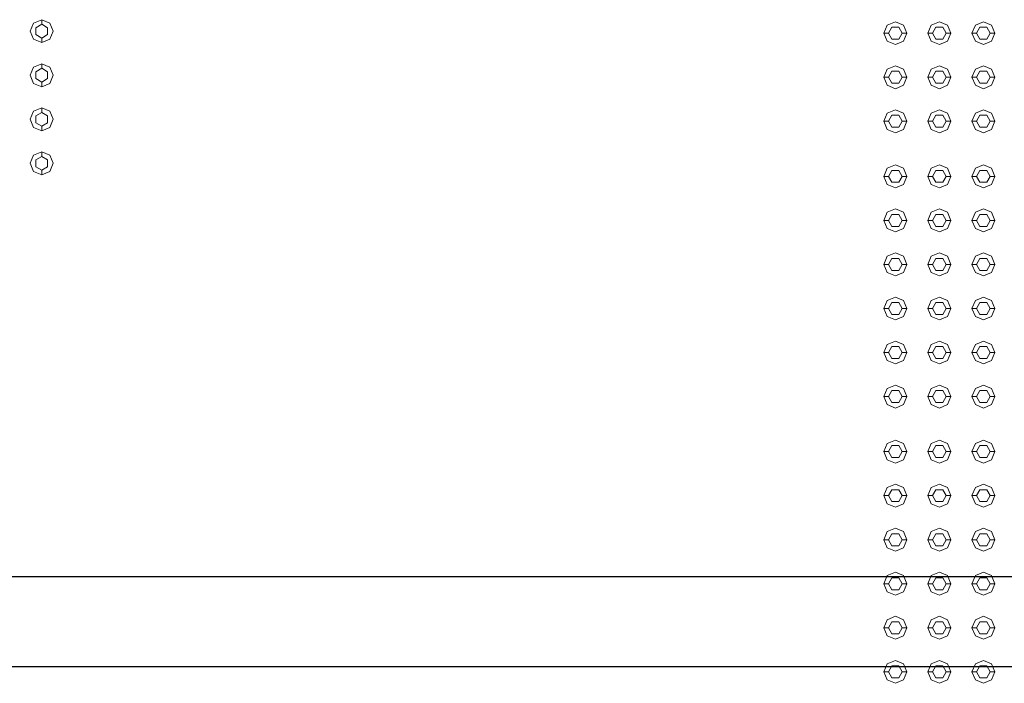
# Model space of a CAD drawing. Header units: millimetres. Extents: x 321 to 585, y -277 to 9.
# Tile 723 of 1056: x 355.65 to 357.79, y -34.88 to -33.43. Entities that reach past the tile are written whole.
import ezdxf

# ---------------------------------------------------------------- set-up
doc = ezdxf.new("R2010")
doc.units = ezdxf.units.MM
doc.header["$MEASUREMENT"] = 0
doc.layers.add('IFC-Elemento construtivo genérico-Contorno', color=253, linetype='Continuous', lineweight=5)
doc.layers.add('TQ-Condutos', color=3, linetype='Continuous', lineweight=25)

msp = doc.modelspace()

# ---------------------------------------------------------------- linework, layer by layer
at = {"layer": 'IFC-Elemento construtivo genérico-Contorno', "lineweight": 5}
for p, q in [((355.6701, -33.4568), (355.6775, -33.4391)), ((355.6701, -33.4568), (355.6775, -33.4391)), ((355.6775, -33.4391), (355.6951, -33.4318)), ((355.6775, -33.4391), (355.6951, -33.4318)), ((355.6821, -33.4493), (355.6951, -33.4418)), ((355.6821, -33.4493), (355.6951, -33.4418)), ((355.6951, -33.4418), (355.6951, -33.4318)), ((355.6951, -33.4318), (355.7128, -33.4391)), ((355.6951, -33.4418), (355.6951, -33.4318)), ((355.6951, -33.4318), (355.7128, -33.4391)), ((355.6951, -33.4418), (355.7081, -33.4493)), ((355.6951, -33.4418), (355.7081, -33.4493)), ((355.7128, -33.4391), (355.7201, -33.4568)), ((355.7128, -33.4391), (355.7201, -33.4568)), ((357.5385, -33.4435), (357.5561, -33.4362)), ((357.5561, -33.4362), (357.5738, -33.4435)), ((357.6345, -33.4435), (357.6521, -33.4362)), ((357.6521, -33.4362), (357.6698, -33.4435)), ((357.7305, -33.4435), (357.7481, -33.4362)), ((357.7481, -33.4362), (357.7658, -33.4435)), ((355.6701, -33.4568), (355.6775, -33.4745)), ((355.6701, -33.4568), (355.6775, -33.4745)), ((355.6821, -33.4643), (355.6821, -33.4493)), ((355.6821, -33.4643), (355.6821, -33.4493)), ((355.7081, -33.4643), (355.7081, -33.4493)), ((355.7081, -33.4643), (355.7081, -33.4493)), ((355.7128, -33.4745), (355.7201, -33.4568)), ((355.7128, -33.4745), (355.7201, -33.4568)), ((357.5311, -33.4612), (357.5385, -33.4435)), ((357.5311, -33.4612), (357.5411, -33.4612)), ((357.5311, -33.4612), (357.5385, -33.4788)), ((357.5411, -33.4612), (357.5486, -33.4482)), ((357.5411, -33.4612), (357.5486, -33.4742)), ((357.5486, -33.4482), (357.5636, -33.4482)), ((357.5636, -33.4482), (357.5711, -33.4612)), ((357.5636, -33.4742), (357.5711, -33.4612)), ((357.5711, -33.4612), (357.5811, -33.4612)), ((357.5738, -33.4435), (357.5811, -33.4612)), ((357.5738, -33.4788), (357.5811, -33.4612)), ((357.6271, -33.4612), (357.6345, -33.4435)), ((357.6271, -33.4612), (357.6371, -33.4612)), ((357.6271, -33.4612), (357.6345, -33.4788)), ((357.6371, -33.4612), (357.6446, -33.4482)), ((357.6371, -33.4612), (357.6446, -33.4742)), ((357.6446, -33.4482), (357.6596, -33.4482)), ((357.6596, -33.4482), (357.6671, -33.4612)), ((357.6596, -33.4742), (357.6671, -33.4612)), ((357.6671, -33.4612), (357.6771, -33.4612)), ((357.6698, -33.4435), (357.6771, -33.4612)), ((357.6698, -33.4788), (357.6771, -33.4612)), ((357.7231, -33.4612), (357.7305, -33.4435)), ((357.7231, -33.4612), (357.7331, -33.4612)), ((357.7231, -33.4612), (357.7305, -33.4788)), ((357.7331, -33.4612), (357.7406, -33.4482)), ((357.7331, -33.4612), (357.7406, -33.4742)), ((357.7406, -33.4482), (357.7556, -33.4482)), ((357.7556, -33.4482), (357.7631, -33.4612)), ((357.7556, -33.4742), (357.7631, -33.4612)), ((357.7631, -33.4612), (357.7731, -33.4612)), ((357.7658, -33.4435), (357.7731, -33.4612)), ((357.7658, -33.4788), (357.7731, -33.4612)), ((355.6775, -33.4745), (355.6951, -33.4818)), ((355.6775, -33.4745), (355.6951, -33.4818)), ((355.6821, -33.4643), (355.6951, -33.4718)), ((355.6821, -33.4643), (355.6951, -33.4718)), ((355.6951, -33.4718), (355.7081, -33.4643)), ((355.6951, -33.4718), (355.7081, -33.4643)), ((355.6951, -33.4818), (355.6951, -33.4718)), ((355.6951, -33.4818), (355.6951, -33.4718)), ((355.6951, -33.4818), (355.7128, -33.4745)), ((355.6951, -33.4818), (355.7128, -33.4745)), ((357.5385, -33.4788), (357.5561, -33.4862)), ((357.5486, -33.4742), (357.5636, -33.4742)), ((357.5561, -33.4862), (357.5738, -33.4788)), ((357.6345, -33.4788), (357.6521, -33.4862)), ((357.6446, -33.4742), (357.6596, -33.4742)), ((357.6521, -33.4862), (357.6698, -33.4788)), ((357.7305, -33.4788), (357.7481, -33.4862)), ((357.7406, -33.4742), (357.7556, -33.4742)), ((357.7481, -33.4862), (357.7658, -33.4788)), ((355.6775, -33.5351), (355.6951, -33.5278)), ((355.6775, -33.5351), (355.6951, -33.5278)), ((355.6951, -33.5378), (355.6951, -33.5278)), ((355.6951, -33.5278), (355.7128, -33.5351)), ((355.6951, -33.5378), (355.6951, -33.5278)), ((355.6951, -33.5278), (355.7128, -33.5351)), ((355.6701, -33.5528), (355.6775, -33.5351)), ((355.6701, -33.5528), (355.6775, -33.5351)), ((355.6821, -33.5453), (355.6951, -33.5378)), ((355.6821, -33.5453), (355.6951, -33.5378)), ((355.6821, -33.5603), (355.6821, -33.5453)), ((355.6821, -33.5603), (355.6821, -33.5453)), ((355.6951, -33.5378), (355.7081, -33.5453)), ((355.6951, -33.5378), (355.7081, -33.5453)), ((355.7081, -33.5603), (355.7081, -33.5453)), ((355.7081, -33.5603), (355.7081, -33.5453)), ((355.7128, -33.5351), (355.7201, -33.5528)), ((355.7128, -33.5351), (355.7201, -33.5528)), ((357.5311, -33.5572), (357.5385, -33.5395)), ((357.5385, -33.5395), (357.5561, -33.5322)), ((357.5411, -33.5572), (357.5486, -33.5442)), ((357.5486, -33.5442), (357.5636, -33.5442)), ((357.5561, -33.5322), (357.5738, -33.5395)), ((357.5636, -33.5442), (357.5711, -33.5572)), ((357.5738, -33.5395), (357.5811, -33.5572)), ((357.6271, -33.5572), (357.6345, -33.5395)), ((357.6345, -33.5395), (357.6521, -33.5322)), ((357.6371, -33.5572), (357.6446, -33.5442)), ((357.6446, -33.5442), (357.6596, -33.5442)), ((357.6521, -33.5322), (357.6698, -33.5395)), ((357.6596, -33.5442), (357.6671, -33.5572)), ((357.6698, -33.5395), (357.6771, -33.5572)), ((357.7231, -33.5572), (357.7305, -33.5395)), ((357.7305, -33.5395), (357.7481, -33.5322)), ((357.7331, -33.5572), (357.7406, -33.5442)), ((357.7406, -33.5442), (357.7556, -33.5442)), ((357.7481, -33.5322), (357.7658, -33.5395)), ((357.7556, -33.5442), (357.7631, -33.5572)), ((357.7658, -33.5395), (357.7731, -33.5572)), ((355.6701, -33.5528), (355.6775, -33.5705)), ((355.6701, -33.5528), (355.6775, -33.5705)), ((355.6775, -33.5705), (355.6951, -33.5778)), ((355.6775, -33.5705), (355.6951, -33.5778)), ((355.6821, -33.5603), (355.6951, -33.5678)), ((355.6821, -33.5603), (355.6951, -33.5678)), ((355.6951, -33.5678), (355.7081, -33.5603)), ((355.6951, -33.5678), (355.7081, -33.5603)), ((355.6951, -33.5778), (355.6951, -33.5678)), ((355.6951, -33.5778), (355.6951, -33.5678)), ((355.6951, -33.5778), (355.7128, -33.5705)), ((355.6951, -33.5778), (355.7128, -33.5705)), ((355.7128, -33.5705), (355.7201, -33.5528)), ((355.7128, -33.5705), (355.7201, -33.5528)), ((357.5311, -33.5572), (357.5411, -33.5572)), ((357.5311, -33.5572), (357.5385, -33.5748)), ((357.5411, -33.5572), (357.5486, -33.5702)), ((357.5486, -33.5702), (357.5636, -33.5702)), ((357.5636, -33.5702), (357.5711, -33.5572)), ((357.5711, -33.5572), (357.5811, -33.5572)), ((357.5738, -33.5748), (357.5811, -33.5572)), ((357.6271, -33.5572), (357.6371, -33.5572)), ((357.6271, -33.5572), (357.6345, -33.5748)), ((357.6371, -33.5572), (357.6446, -33.5702)), ((357.6446, -33.5702), (357.6596, -33.5702)), ((357.6596, -33.5702), (357.6671, -33.5572)), ((357.6671, -33.5572), (357.6771, -33.5572)), ((357.6698, -33.5748), (357.6771, -33.5572)), ((357.7231, -33.5572), (357.7331, -33.5572)), ((357.7231, -33.5572), (357.7305, -33.5748)), ((357.7331, -33.5572), (357.7406, -33.5702)), ((357.7406, -33.5702), (357.7556, -33.5702)), ((357.7556, -33.5702), (357.7631, -33.5572)), ((357.7631, -33.5572), (357.7731, -33.5572)), ((357.7658, -33.5748), (357.7731, -33.5572)), ((357.5385, -33.5748), (357.5561, -33.5822)), ((357.5561, -33.5822), (357.5738, -33.5748)), ((357.6345, -33.5748), (357.6521, -33.5822)), ((357.6521, -33.5822), (357.6698, -33.5748)), ((357.7305, -33.5748), (357.7481, -33.5822)), ((357.7481, -33.5822), (357.7658, -33.5748)), ((355.6701, -33.6488), (355.6775, -33.6311)), ((355.6701, -33.6488), (355.6775, -33.6311)), ((355.6775, -33.6311), (355.6951, -33.6238)), ((355.6775, -33.6311), (355.6951, -33.6238)), ((355.6821, -33.6413), (355.6951, -33.6338)), ((355.6821, -33.6413), (355.6951, -33.6338)), ((355.6951, -33.6338), (355.6951, -33.6238)), ((355.6951, -33.6238), (355.7128, -33.6311)), ((355.6951, -33.6338), (355.6951, -33.6238)), ((355.6951, -33.6238), (355.7128, -33.6311)), ((355.6951, -33.6338), (355.7081, -33.6413)), ((355.6951, -33.6338), (355.7081, -33.6413)), ((355.7128, -33.6311), (355.7201, -33.6488)), ((355.7128, -33.6311), (355.7201, -33.6488)), ((357.5311, -33.6532), (357.5385, -33.6355)), ((357.5385, -33.6355), (357.5561, -33.6282)), ((357.5561, -33.6282), (357.5738, -33.6355)), ((357.5738, -33.6355), (357.5811, -33.6532)), ((357.6271, -33.6532), (357.6345, -33.6355)), ((357.6345, -33.6355), (357.6521, -33.6282)), ((357.6521, -33.6282), (357.6698, -33.6355)), ((357.6698, -33.6355), (357.6771, -33.6532)), ((357.7231, -33.6532), (357.7305, -33.6355)), ((357.7305, -33.6355), (357.7481, -33.6282)), ((357.7481, -33.6282), (357.7658, -33.6355)), ((357.7658, -33.6355), (357.7731, -33.6532)), ((355.6701, -33.6488), (355.6775, -33.6665)), ((355.6701, -33.6488), (355.6775, -33.6665)), ((355.6821, -33.6563), (355.6821, -33.6413)), ((355.6821, -33.6563), (355.6821, -33.6413)), ((355.6821, -33.6563), (355.6951, -33.6638)), ((355.6821, -33.6563), (355.6951, -33.6638)), ((355.6951, -33.6638), (355.7081, -33.6563)), ((355.6951, -33.6638), (355.7081, -33.6563)), ((355.7081, -33.6563), (355.7081, -33.6413)), ((355.7081, -33.6563), (355.7081, -33.6413)), ((355.7128, -33.6665), (355.7201, -33.6488)), ((355.7128, -33.6665), (355.7201, -33.6488)), ((357.5311, -33.6532), (357.5411, -33.6532)), ((357.5311, -33.6532), (357.5385, -33.6708)), ((357.5411, -33.6532), (357.5486, -33.6402)), ((357.5411, -33.6532), (357.5486, -33.6662)), ((357.5486, -33.6402), (357.5636, -33.6402)), ((357.5636, -33.6402), (357.5711, -33.6532)), ((357.5636, -33.6662), (357.5711, -33.6532)), ((357.5711, -33.6532), (357.5811, -33.6532)), ((357.5738, -33.6708), (357.5811, -33.6532)), ((357.6271, -33.6532), (357.6371, -33.6532)), ((357.6271, -33.6532), (357.6345, -33.6708)), ((357.6371, -33.6532), (357.6446, -33.6402)), ((357.6371, -33.6532), (357.6446, -33.6662)), ((357.6446, -33.6402), (357.6596, -33.6402)), ((357.6596, -33.6402), (357.6671, -33.6532)), ((357.6596, -33.6662), (357.6671, -33.6532)), ((357.6671, -33.6532), (357.6771, -33.6532)), ((357.6698, -33.6708), (357.6771, -33.6532)), ((357.7231, -33.6532), (357.7331, -33.6532)), ((357.7231, -33.6532), (357.7305, -33.6708)), ((357.7331, -33.6532), (357.7406, -33.6402)), ((357.7331, -33.6532), (357.7406, -33.6662)), ((357.7406, -33.6402), (357.7556, -33.6402)), ((357.7556, -33.6402), (357.7631, -33.6532)), ((357.7556, -33.6662), (357.7631, -33.6532)), ((357.7631, -33.6532), (357.7731, -33.6532)), ((357.7658, -33.6708), (357.7731, -33.6532)), ((355.6775, -33.6665), (355.6951, -33.6738)), ((355.6775, -33.6665), (355.6951, -33.6738)), ((355.6951, -33.6738), (355.6951, -33.6638)), ((355.6951, -33.6738), (355.6951, -33.6638)), ((355.6951, -33.6738), (355.7128, -33.6665)), ((355.6951, -33.6738), (355.7128, -33.6665)), ((357.5385, -33.6708), (357.5561, -33.6782)), ((357.5486, -33.6662), (357.5636, -33.6662)), ((357.5561, -33.6782), (357.5738, -33.6708)), ((357.6345, -33.6708), (357.6521, -33.6782)), ((357.6446, -33.6662), (357.6596, -33.6662)), ((357.6521, -33.6782), (357.6698, -33.6708)), ((357.7305, -33.6708), (357.7481, -33.6782)), ((357.7406, -33.6662), (357.7556, -33.6662)), ((357.7481, -33.6782), (357.7658, -33.6708)), ((355.6775, -33.7271), (355.6951, -33.7198)), ((355.6775, -33.7271), (355.6951, -33.7198)), ((355.6951, -33.7298), (355.6951, -33.7198)), ((355.6951, -33.7198), (355.7128, -33.7271)), ((355.6951, -33.7298), (355.6951, -33.7198)), ((355.6951, -33.7198), (355.7128, -33.7271)), ((355.6701, -33.7448), (355.6775, -33.7271)), ((355.6701, -33.7448), (355.6775, -33.7271)), ((355.6821, -33.7373), (355.6951, -33.7298)), ((355.6821, -33.7373), (355.6951, -33.7298)), ((355.6821, -33.7523), (355.6821, -33.7373)), ((355.6821, -33.7523), (355.6821, -33.7373)), ((355.6951, -33.7298), (355.7081, -33.7373)), ((355.6951, -33.7298), (355.7081, -33.7373)), ((355.7081, -33.7523), (355.7081, -33.7373)), ((355.7081, -33.7523), (355.7081, -33.7373)), ((355.7128, -33.7271), (355.7201, -33.7448)), ((355.7128, -33.7271), (355.7201, -33.7448)), ((355.6701, -33.7448), (355.6775, -33.7625)), ((355.6701, -33.7448), (355.6775, -33.7625)), ((355.6775, -33.7625), (355.6951, -33.7698)), ((355.6775, -33.7625), (355.6951, -33.7698)), ((355.6821, -33.7523), (355.6951, -33.7598)), ((355.6821, -33.7523), (355.6951, -33.7598)), ((355.6951, -33.7598), (355.7081, -33.7523)), ((355.6951, -33.7598), (355.7081, -33.7523)), ((355.6951, -33.7698), (355.6951, -33.7598)), ((355.6951, -33.7698), (355.6951, -33.7598)), ((355.6951, -33.7698), (355.7128, -33.7625)), ((355.6951, -33.7698), (355.7128, -33.7625)), ((355.7128, -33.7625), (355.7201, -33.7448)), ((355.7128, -33.7625), (355.7201, -33.7448)), ((357.5311, -33.7732), (357.5385, -33.7555)), ((357.5385, -33.7555), (357.5561, -33.7482)), ((357.5411, -33.7732), (357.5486, -33.7602)), ((357.5486, -33.7602), (357.5636, -33.7602)), ((357.5561, -33.7482), (357.5738, -33.7555)), ((357.5636, -33.7602), (357.5711, -33.7732)), ((357.5738, -33.7555), (357.5811, -33.7732)), ((357.6271, -33.7732), (357.6345, -33.7555)), ((357.6345, -33.7555), (357.6521, -33.7482)), ((357.6371, -33.7732), (357.6446, -33.7602)), ((357.6446, -33.7602), (357.6596, -33.7602)), ((357.6521, -33.7482), (357.6698, -33.7555)), ((357.6596, -33.7602), (357.6671, -33.7732)), ((357.6698, -33.7555), (357.6771, -33.7732)), ((357.7231, -33.7732), (357.7305, -33.7555)), ((357.7305, -33.7555), (357.7481, -33.7482)), ((357.7331, -33.7732), (357.7406, -33.7602)), ((357.7406, -33.7602), (357.7556, -33.7602)), ((357.7481, -33.7482), (357.7658, -33.7555)), ((357.7556, -33.7602), (357.7631, -33.7732)), ((357.7658, -33.7555), (357.7731, -33.7732)), ((357.5311, -33.7732), (357.5411, -33.7732)), ((357.5311, -33.7732), (357.5385, -33.7908)), ((357.5411, -33.7732), (357.5486, -33.7862)), ((357.5636, -33.7862), (357.5711, -33.7732)), ((357.5711, -33.7732), (357.5811, -33.7732)), ((357.5738, -33.7908), (357.5811, -33.7732)), ((357.6271, -33.7732), (357.6371, -33.7732)), ((357.6271, -33.7732), (357.6345, -33.7908)), ((357.6371, -33.7732), (357.6446, -33.7862)), ((357.6596, -33.7862), (357.6671, -33.7732)), ((357.6671, -33.7732), (357.6771, -33.7732)), ((357.6698, -33.7908), (357.6771, -33.7732)), ((357.7231, -33.7732), (357.7331, -33.7732)), ((357.7231, -33.7732), (357.7305, -33.7908)), ((357.7331, -33.7732), (357.7406, -33.7862)), ((357.7556, -33.7862), (357.7631, -33.7732)), ((357.7631, -33.7732), (357.7731, -33.7732)), ((357.7658, -33.7908), (357.7731, -33.7732)), ((357.5385, -33.7908), (357.5561, -33.7982)), ((357.5486, -33.7862), (357.5636, -33.7862)), ((357.5561, -33.7982), (357.5738, -33.7908)), ((357.6345, -33.7908), (357.6521, -33.7982)), ((357.6446, -33.7862), (357.6596, -33.7862)), ((357.6521, -33.7982), (357.6698, -33.7908)), ((357.7305, -33.7908), (357.7481, -33.7982)), ((357.7406, -33.7862), (357.7556, -33.7862)), ((357.7481, -33.7982), (357.7658, -33.7908)), ((357.5385, -33.8515), (357.5561, -33.8442)), ((357.5561, -33.8442), (357.5738, -33.8515)), ((357.6345, -33.8515), (357.6521, -33.8442)), ((357.6521, -33.8442), (357.6698, -33.8515)), ((357.7305, -33.8515), (357.7481, -33.8442)), ((357.7481, -33.8442), (357.7658, -33.8515)), ((357.5311, -33.8692), (357.5385, -33.8515)), ((357.5311, -33.8692), (357.5411, -33.8692)), ((357.5311, -33.8692), (357.5385, -33.8868)), ((357.5411, -33.8692), (357.5486, -33.8562)), ((357.5411, -33.8692), (357.5486, -33.8822)), ((357.5486, -33.8562), (357.5636, -33.8562)), ((357.5636, -33.8562), (357.5711, -33.8692)), ((357.5636, -33.8822), (357.5711, -33.8692)), ((357.5711, -33.8692), (357.5811, -33.8692)), ((357.5738, -33.8515), (357.5811, -33.8692)), ((357.5738, -33.8868), (357.5811, -33.8692)), ((357.6271, -33.8692), (357.6345, -33.8515)), ((357.6271, -33.8692), (357.6371, -33.8692)), ((357.6271, -33.8692), (357.6345, -33.8868)), ((357.6371, -33.8692), (357.6446, -33.8562)), ((357.6371, -33.8692), (357.6446, -33.8822)), ((357.6446, -33.8562), (357.6596, -33.8562)), ((357.6596, -33.8562), (357.6671, -33.8692)), ((357.6596, -33.8822), (357.6671, -33.8692)), ((357.6671, -33.8692), (357.6771, -33.8692)), ((357.6698, -33.8515), (357.6771, -33.8692)), ((357.6698, -33.8868), (357.6771, -33.8692)), ((357.7231, -33.8692), (357.7305, -33.8515)), ((357.7231, -33.8692), (357.7331, -33.8692)), ((357.7231, -33.8692), (357.7305, -33.8868)), ((357.7331, -33.8692), (357.7406, -33.8562)), ((357.7331, -33.8692), (357.7406, -33.8822)), ((357.7406, -33.8562), (357.7556, -33.8562)), ((357.7556, -33.8562), (357.7631, -33.8692)), ((357.7556, -33.8822), (357.7631, -33.8692)), ((357.7631, -33.8692), (357.7731, -33.8692)), ((357.7658, -33.8515), (357.7731, -33.8692)), ((357.7658, -33.8868), (357.7731, -33.8692)), ((357.5385, -33.8868), (357.5561, -33.8942)), ((357.5486, -33.8822), (357.5636, -33.8822)), ((357.5561, -33.8942), (357.5738, -33.8868)), ((357.6345, -33.8868), (357.6521, -33.8942)), ((357.6446, -33.8822), (357.6596, -33.8822)), ((357.6521, -33.8942), (357.6698, -33.8868)), ((357.7305, -33.8868), (357.7481, -33.8942)), ((357.7406, -33.8822), (357.7556, -33.8822)), ((357.7481, -33.8942), (357.7658, -33.8868)), ((357.5311, -33.9652), (357.5385, -33.9475)), ((357.5385, -33.9475), (357.5561, -33.9402)), ((357.5411, -33.9652), (357.5486, -33.9522)), ((357.5486, -33.9522), (357.5636, -33.9522)), ((357.5561, -33.9402), (357.5738, -33.9475)), ((357.5636, -33.9522), (357.5711, -33.9652)), ((357.5738, -33.9475), (357.5811, -33.9652)), ((357.6271, -33.9652), (357.6345, -33.9475)), ((357.6345, -33.9475), (357.6521, -33.9402)), ((357.6371, -33.9652), (357.6446, -33.9522)), ((357.6446, -33.9522), (357.6596, -33.9522)), ((357.6521, -33.9402), (357.6698, -33.9475)), ((357.6596, -33.9522), (357.6671, -33.9652)), ((357.6698, -33.9475), (357.6771, -33.9652)), ((357.7231, -33.9652), (357.7305, -33.9475)), ((357.7305, -33.9475), (357.7481, -33.9402)), ((357.7331, -33.9652), (357.7406, -33.9522)), ((357.7406, -33.9522), (357.7556, -33.9522)), ((357.7481, -33.9402), (357.7658, -33.9475)), ((357.7556, -33.9522), (357.7631, -33.9652)), ((357.7658, -33.9475), (357.7731, -33.9652)), ((357.5311, -33.9652), (357.5411, -33.9652)), ((357.5311, -33.9652), (357.5385, -33.9828)), ((357.5411, -33.9652), (357.5486, -33.9782)), ((357.5486, -33.9782), (357.5636, -33.9782)), ((357.5636, -33.9782), (357.5711, -33.9652)), ((357.5711, -33.9652), (357.5811, -33.9652)), ((357.5738, -33.9828), (357.5811, -33.9652)), ((357.6271, -33.9652), (357.6371, -33.9652)), ((357.6271, -33.9652), (357.6345, -33.9828)), ((357.6371, -33.9652), (357.6446, -33.9782)), ((357.6446, -33.9782), (357.6596, -33.9782)), ((357.6596, -33.9782), (357.6671, -33.9652)), ((357.6671, -33.9652), (357.6771, -33.9652)), ((357.6698, -33.9828), (357.6771, -33.9652)), ((357.7231, -33.9652), (357.7331, -33.9652)), ((357.7231, -33.9652), (357.7305, -33.9828)), ((357.7331, -33.9652), (357.7406, -33.9782)), ((357.7406, -33.9782), (357.7556, -33.9782)), ((357.7556, -33.9782), (357.7631, -33.9652)), ((357.7631, -33.9652), (357.7731, -33.9652)), ((357.7658, -33.9828), (357.7731, -33.9652)), ((357.5385, -33.9828), (357.5561, -33.9902)), ((357.5561, -33.9902), (357.5738, -33.9828)), ((357.6345, -33.9828), (357.6521, -33.9902)), ((357.6521, -33.9902), (357.6698, -33.9828)), ((357.7305, -33.9828), (357.7481, -33.9902)), ((357.7481, -33.9902), (357.7658, -33.9828)), ((357.5311, -34.0612), (357.5385, -34.0435)), ((357.5385, -34.0435), (357.5561, -34.0362)), ((357.5561, -34.0362), (357.5738, -34.0435)), ((357.5738, -34.0435), (357.5811, -34.0612)), ((357.6271, -34.0612), (357.6345, -34.0435)), ((357.6345, -34.0435), (357.6521, -34.0362)), ((357.6521, -34.0362), (357.6698, -34.0435)), ((357.6698, -34.0435), (357.6771, -34.0612)), ((357.7231, -34.0612), (357.7305, -34.0435)), ((357.7305, -34.0435), (357.7481, -34.0362)), ((357.7481, -34.0362), (357.7658, -34.0435)), ((357.7658, -34.0435), (357.7731, -34.0612)), ((357.5311, -34.0612), (357.5411, -34.0612)), ((357.5311, -34.0612), (357.5385, -34.0788)), ((357.5411, -34.0612), (357.5486, -34.0482)), ((357.5411, -34.0612), (357.5486, -34.0742)), ((357.5486, -34.0482), (357.5636, -34.0482)), ((357.5636, -34.0482), (357.5711, -34.0612)), ((357.5636, -34.0742), (357.5711, -34.0612)), ((357.5711, -34.0612), (357.5811, -34.0612)), ((357.5738, -34.0788), (357.5811, -34.0612)), ((357.6271, -34.0612), (357.6371, -34.0612)), ((357.6271, -34.0612), (357.6345, -34.0788)), ((357.6371, -34.0612), (357.6446, -34.0482)), ((357.6371, -34.0612), (357.6446, -34.0742)), ((357.6446, -34.0482), (357.6596, -34.0482)), ((357.6596, -34.0482), (357.6671, -34.0612)), ((357.6596, -34.0742), (357.6671, -34.0612)), ((357.6671, -34.0612), (357.6771, -34.0612)), ((357.6698, -34.0788), (357.6771, -34.0612)), ((357.7231, -34.0612), (357.7331, -34.0612)), ((357.7231, -34.0612), (357.7305, -34.0788)), ((357.7331, -34.0612), (357.7406, -34.0482)), ((357.7331, -34.0612), (357.7406, -34.0742)), ((357.7406, -34.0482), (357.7556, -34.0482)), ((357.7556, -34.0482), (357.7631, -34.0612)), ((357.7556, -34.0742), (357.7631, -34.0612)), ((357.7631, -34.0612), (357.7731, -34.0612)), ((357.7658, -34.0788), (357.7731, -34.0612)), ((357.5385, -34.0788), (357.5561, -34.0862)), ((357.5486, -34.0742), (357.5636, -34.0742)), ((357.5561, -34.0862), (357.5738, -34.0788)), ((357.6345, -34.0788), (357.6521, -34.0862)), ((357.6446, -34.0742), (357.6596, -34.0742)), ((357.6521, -34.0862), (357.6698, -34.0788)), ((357.7305, -34.0788), (357.7481, -34.0862)), ((357.7406, -34.0742), (357.7556, -34.0742)), ((357.7481, -34.0862), (357.7658, -34.0788)), ((357.5311, -34.1572), (357.5385, -34.1395)), ((357.5385, -34.1395), (357.5561, -34.1322)), ((357.5411, -34.1572), (357.5486, -34.1442)), ((357.5486, -34.1442), (357.5636, -34.1442)), ((357.5561, -34.1322), (357.5738, -34.1395)), ((357.5636, -34.1442), (357.5711, -34.1572)), ((357.5738, -34.1395), (357.5811, -34.1572)), ((357.6271, -34.1572), (357.6345, -34.1395)), ((357.6345, -34.1395), (357.6521, -34.1322)), ((357.6371, -34.1572), (357.6446, -34.1442)), ((357.6446, -34.1442), (357.6596, -34.1442)), ((357.6521, -34.1322), (357.6698, -34.1395)), ((357.6596, -34.1442), (357.6671, -34.1572)), ((357.6698, -34.1395), (357.6771, -34.1572)), ((357.7231, -34.1572), (357.7305, -34.1395)), ((357.7305, -34.1395), (357.7481, -34.1322)), ((357.7331, -34.1572), (357.7406, -34.1442)), ((357.7406, -34.1442), (357.7556, -34.1442)), ((357.7481, -34.1322), (357.7658, -34.1395)), ((357.7556, -34.1442), (357.7631, -34.1572)), ((357.7658, -34.1395), (357.7731, -34.1572)), ((357.5311, -34.1572), (357.5411, -34.1572)), ((357.5311, -34.1572), (357.5385, -34.1748)), ((357.5411, -34.1572), (357.5486, -34.1702)), ((357.5486, -34.1702), (357.5636, -34.1702)), ((357.5636, -34.1702), (357.5711, -34.1572)), ((357.5711, -34.1572), (357.5811, -34.1572)), ((357.5738, -34.1748), (357.5811, -34.1572)), ((357.6271, -34.1572), (357.6371, -34.1572)), ((357.6271, -34.1572), (357.6345, -34.1748)), ((357.6371, -34.1572), (357.6446, -34.1702)), ((357.6446, -34.1702), (357.6596, -34.1702)), ((357.6596, -34.1702), (357.6671, -34.1572)), ((357.6671, -34.1572), (357.6771, -34.1572)), ((357.6698, -34.1748), (357.6771, -34.1572)), ((357.7231, -34.1572), (357.7331, -34.1572)), ((357.7231, -34.1572), (357.7305, -34.1748)), ((357.7331, -34.1572), (357.7406, -34.1702)), ((357.7406, -34.1702), (357.7556, -34.1702)), ((357.7556, -34.1702), (357.7631, -34.1572)), ((357.7631, -34.1572), (357.7731, -34.1572)), ((357.7658, -34.1748), (357.7731, -34.1572)), ((357.5385, -34.1748), (357.5561, -34.1822)), ((357.5561, -34.1822), (357.5738, -34.1748)), ((357.6345, -34.1748), (357.6521, -34.1822)), ((357.6521, -34.1822), (357.6698, -34.1748)), ((357.7305, -34.1748), (357.7481, -34.1822)), ((357.7481, -34.1822), (357.7658, -34.1748)), ((357.5311, -34.2532), (357.5385, -34.2355)), ((357.5385, -34.2355), (357.5561, -34.2282)), ((357.5561, -34.2282), (357.5738, -34.2355)), ((357.5738, -34.2355), (357.5811, -34.2532)), ((357.6271, -34.2532), (357.6345, -34.2355)), ((357.6345, -34.2355), (357.6521, -34.2282)), ((357.6521, -34.2282), (357.6698, -34.2355)), ((357.6698, -34.2355), (357.6771, -34.2532)), ((357.7231, -34.2532), (357.7305, -34.2355)), ((357.7305, -34.2355), (357.7481, -34.2282)), ((357.7481, -34.2282), (357.7658, -34.2355)), ((357.7658, -34.2355), (357.7731, -34.2532)), ((357.5311, -34.2532), (357.5411, -34.2532)), ((357.5311, -34.2532), (357.5385, -34.2708)), ((357.5411, -34.2532), (357.5486, -34.2402)), ((357.5411, -34.2532), (357.5486, -34.2662)), ((357.5486, -34.2402), (357.5636, -34.2402)), ((357.5636, -34.2402), (357.5711, -34.2532)), ((357.5636, -34.2662), (357.5711, -34.2532)), ((357.5711, -34.2532), (357.5811, -34.2532)), ((357.5738, -34.2708), (357.5811, -34.2532)), ((357.6271, -34.2532), (357.6371, -34.2532)), ((357.6271, -34.2532), (357.6345, -34.2708)), ((357.6371, -34.2532), (357.6446, -34.2402)), ((357.6371, -34.2532), (357.6446, -34.2662)), ((357.6446, -34.2402), (357.6596, -34.2402)), ((357.6596, -34.2402), (357.6671, -34.2532)), ((357.6596, -34.2662), (357.6671, -34.2532)), ((357.6671, -34.2532), (357.6771, -34.2532)), ((357.6698, -34.2708), (357.6771, -34.2532)), ((357.7231, -34.2532), (357.7331, -34.2532)), ((357.7231, -34.2532), (357.7305, -34.2708)), ((357.7331, -34.2532), (357.7406, -34.2402)), ((357.7331, -34.2532), (357.7406, -34.2662)), ((357.7406, -34.2402), (357.7556, -34.2402)), ((357.7556, -34.2402), (357.7631, -34.2532)), ((357.7556, -34.2662), (357.7631, -34.2532)), ((357.7631, -34.2532), (357.7731, -34.2532)), ((357.7658, -34.2708), (357.7731, -34.2532)), ((357.5385, -34.2708), (357.5561, -34.2782)), ((357.5486, -34.2662), (357.5636, -34.2662)), ((357.5561, -34.2782), (357.5738, -34.2708)), ((357.6345, -34.2708), (357.6521, -34.2782)), ((357.6446, -34.2662), (357.6596, -34.2662)), ((357.6521, -34.2782), (357.6698, -34.2708)), ((357.7305, -34.2708), (357.7481, -34.2782)), ((357.7406, -34.2662), (357.7556, -34.2662)), ((357.7481, -34.2782), (357.7658, -34.2708)), ((357.5311, -34.3732), (357.5385, -34.3555)), ((357.5385, -34.3555), (357.5561, -34.3482)), ((357.5411, -34.3732), (357.5486, -34.3602)), ((357.5486, -34.3602), (357.5636, -34.3602)), ((357.5561, -34.3482), (357.5738, -34.3555)), ((357.5636, -34.3602), (357.5711, -34.3732)), ((357.5738, -34.3555), (357.5811, -34.3732)), ((357.6271, -34.3732), (357.6345, -34.3555)), ((357.6345, -34.3555), (357.6521, -34.3482)), ((357.6371, -34.3732), (357.6446, -34.3602)), ((357.6446, -34.3602), (357.6596, -34.3602)), ((357.6521, -34.3482), (357.6698, -34.3555)), ((357.6596, -34.3602), (357.6671, -34.3732)), ((357.6698, -34.3555), (357.6771, -34.3732)), ((357.7231, -34.3732), (357.7305, -34.3555)), ((357.7305, -34.3555), (357.7481, -34.3482)), ((357.7331, -34.3732), (357.7406, -34.3602)), ((357.7406, -34.3602), (357.7556, -34.3602)), ((357.7481, -34.3482), (357.7658, -34.3555)), ((357.7556, -34.3602), (357.7631, -34.3732)), ((357.7658, -34.3555), (357.7731, -34.3732)), ((357.5311, -34.3732), (357.5411, -34.3732)), ((357.5311, -34.3732), (357.5385, -34.3908)), ((357.5411, -34.3732), (357.5486, -34.3862)), ((357.5486, -34.3862), (357.5636, -34.3862)), ((357.5636, -34.3862), (357.5711, -34.3732)), ((357.5711, -34.3732), (357.5811, -34.3732)), ((357.5738, -34.3908), (357.5811, -34.3732)), ((357.6271, -34.3732), (357.6371, -34.3732)), ((357.6271, -34.3732), (357.6345, -34.3908)), ((357.6371, -34.3732), (357.6446, -34.3862)), ((357.6446, -34.3862), (357.6596, -34.3862)), ((357.6596, -34.3862), (357.6671, -34.3732)), ((357.6671, -34.3732), (357.6771, -34.3732)), ((357.6698, -34.3908), (357.6771, -34.3732)), ((357.7231, -34.3732), (357.7331, -34.3732)), ((357.7231, -34.3732), (357.7305, -34.3908)), ((357.7331, -34.3732), (357.7406, -34.3862)), ((357.7406, -34.3862), (357.7556, -34.3862)), ((357.7556, -34.3862), (357.7631, -34.3732)), ((357.7631, -34.3732), (357.7731, -34.3732)), ((357.7658, -34.3908), (357.7731, -34.3732)), ((357.5385, -34.3908), (357.5561, -34.3982)), ((357.5561, -34.3982), (357.5738, -34.3908)), ((357.6345, -34.3908), (357.6521, -34.3982)), ((357.6521, -34.3982), (357.6698, -34.3908)), ((357.7305, -34.3908), (357.7481, -34.3982)), ((357.7481, -34.3982), (357.7658, -34.3908)), ((357.5385, -34.4515), (357.5561, -34.4442)), ((357.5561, -34.4442), (357.5738, -34.4515)), ((357.6345, -34.4515), (357.6521, -34.4442)), ((357.6521, -34.4442), (357.6698, -34.4515)), ((357.7305, -34.4515), (357.7481, -34.4442)), ((357.7481, -34.4442), (357.7658, -34.4515)), ((357.5311, -34.4692), (357.5385, -34.4515)), ((357.5311, -34.4692), (357.5411, -34.4692)), ((357.5311, -34.4692), (357.5385, -34.4868)), ((357.5411, -34.4692), (357.5486, -34.4562)), ((357.5411, -34.4692), (357.5486, -34.4822)), ((357.5486, -34.4562), (357.5636, -34.4562)), ((357.5636, -34.4562), (357.5711, -34.4692)), ((357.5636, -34.4822), (357.5711, -34.4692)), ((357.5711, -34.4692), (357.5811, -34.4692)), ((357.5738, -34.4515), (357.5811, -34.4692)), ((357.5738, -34.4868), (357.5811, -34.4692)), ((357.6271, -34.4692), (357.6345, -34.4515)), ((357.6271, -34.4692), (357.6371, -34.4692)), ((357.6271, -34.4692), (357.6345, -34.4868)), ((357.6371, -34.4692), (357.6446, -34.4562)), ((357.6371, -34.4692), (357.6446, -34.4822)), ((357.6446, -34.4562), (357.6596, -34.4562)), ((357.6596, -34.4562), (357.6671, -34.4692)), ((357.6596, -34.4822), (357.6671, -34.4692)), ((357.6671, -34.4692), (357.6771, -34.4692)), ((357.6698, -34.4515), (357.6771, -34.4692)), ((357.6698, -34.4868), (357.6771, -34.4692)), ((357.7231, -34.4692), (357.7305, -34.4515)), ((357.7231, -34.4692), (357.7331, -34.4692)), ((357.7231, -34.4692), (357.7305, -34.4868)), ((357.7331, -34.4692), (357.7406, -34.4562)), ((357.7331, -34.4692), (357.7406, -34.4822)), ((357.7406, -34.4562), (357.7556, -34.4562)), ((357.7556, -34.4562), (357.7631, -34.4692)), ((357.7556, -34.4822), (357.7631, -34.4692)), ((357.7631, -34.4692), (357.7731, -34.4692)), ((357.7658, -34.4515), (357.7731, -34.4692)), ((357.7658, -34.4868), (357.7731, -34.4692)), ((357.5385, -34.4868), (357.5561, -34.4942)), ((357.5486, -34.4822), (357.5636, -34.4822)), ((357.5561, -34.4942), (357.5738, -34.4868)), ((357.6345, -34.4868), (357.6521, -34.4942)), ((357.6446, -34.4822), (357.6596, -34.4822)), ((357.6521, -34.4942), (357.6698, -34.4868)), ((357.7305, -34.4868), (357.7481, -34.4942)), ((357.7406, -34.4822), (357.7556, -34.4822)), ((357.7481, -34.4942), (357.7658, -34.4868)), ((357.5311, -34.5652), (357.5385, -34.5475)), ((357.5385, -34.5475), (357.5561, -34.5402)), ((357.5411, -34.5652), (357.5486, -34.5522)), ((357.5486, -34.5522), (357.5636, -34.5522)), ((357.5561, -34.5402), (357.5738, -34.5475)), ((357.5636, -34.5522), (357.5711, -34.5652)), ((357.5738, -34.5475), (357.5811, -34.5652)), ((357.6271, -34.5652), (357.6345, -34.5475)), ((357.6345, -34.5475), (357.6521, -34.5402)), ((357.6371, -34.5652), (357.6446, -34.5522)), ((357.6446, -34.5522), (357.6596, -34.5522)), ((357.6521, -34.5402), (357.6698, -34.5475)), ((357.6596, -34.5522), (357.6671, -34.5652)), ((357.6698, -34.5475), (357.6771, -34.5652)), ((357.7231, -34.5652), (357.7305, -34.5475)), ((357.7305, -34.5475), (357.7481, -34.5402)), ((357.7331, -34.5652), (357.7406, -34.5522)), ((357.7406, -34.5522), (357.7556, -34.5522)), ((357.7481, -34.5402), (357.7658, -34.5475)), ((357.7556, -34.5522), (357.7631, -34.5652)), ((357.7658, -34.5475), (357.7731, -34.5652)), ((357.5311, -34.5652), (357.5411, -34.5652)), ((357.5311, -34.5652), (357.5385, -34.5828)), ((357.5411, -34.5652), (357.5486, -34.5782)), ((357.5486, -34.5782), (357.5636, -34.5782)), ((357.5636, -34.5782), (357.5711, -34.5652)), ((357.5711, -34.5652), (357.5811, -34.5652)), ((357.5738, -34.5828), (357.5811, -34.5652)), ((357.6271, -34.5652), (357.6371, -34.5652)), ((357.6271, -34.5652), (357.6345, -34.5828)), ((357.6371, -34.5652), (357.6446, -34.5782)), ((357.6446, -34.5782), (357.6596, -34.5782)), ((357.6596, -34.5782), (357.6671, -34.5652)), ((357.6671, -34.5652), (357.6771, -34.5652)), ((357.6698, -34.5828), (357.6771, -34.5652)), ((357.7231, -34.5652), (357.7331, -34.5652)), ((357.7231, -34.5652), (357.7305, -34.5828)), ((357.7331, -34.5652), (357.7406, -34.5782)), ((357.7406, -34.5782), (357.7556, -34.5782)), ((357.7556, -34.5782), (357.7631, -34.5652)), ((357.7631, -34.5652), (357.7731, -34.5652)), ((357.7658, -34.5828), (357.7731, -34.5652)), ((357.5385, -34.5828), (357.5561, -34.5902)), ((357.5561, -34.5902), (357.5738, -34.5828)), ((357.6345, -34.5828), (357.6521, -34.5902)), ((357.6521, -34.5902), (357.6698, -34.5828)), ((357.7305, -34.5828), (357.7481, -34.5902)), ((357.7481, -34.5902), (357.7658, -34.5828)), ((357.5311, -34.6612), (357.5385, -34.6435)), ((357.5385, -34.6435), (357.5561, -34.6362)), ((357.5561, -34.6362), (357.5738, -34.6435)), ((357.5738, -34.6435), (357.5811, -34.6612)), ((357.6271, -34.6612), (357.6345, -34.6435)), ((357.6345, -34.6435), (357.6521, -34.6362)), ((357.6521, -34.6362), (357.6698, -34.6435)), ((357.6698, -34.6435), (357.6771, -34.6612)), ((357.7231, -34.6612), (357.7305, -34.6435)), ((357.7305, -34.6435), (357.7481, -34.6362)), ((357.7481, -34.6362), (357.7658, -34.6435)), ((357.7658, -34.6435), (357.7731, -34.6612)), ((357.5311, -34.6612), (357.5411, -34.6612)), ((357.5311, -34.6612), (357.5385, -34.6788)), ((357.5411, -34.6612), (357.5486, -34.6482)), ((357.5411, -34.6612), (357.5486, -34.6742)), ((357.5486, -34.6482), (357.5636, -34.6482)), ((357.5636, -34.6482), (357.5711, -34.6612)), ((357.5636, -34.6742), (357.5711, -34.6612)), ((357.5711, -34.6612), (357.5811, -34.6612)), ((357.5738, -34.6788), (357.5811, -34.6612)), ((357.6271, -34.6612), (357.6371, -34.6612)), ((357.6271, -34.6612), (357.6345, -34.6788)), ((357.6371, -34.6612), (357.6446, -34.6482)), ((357.6371, -34.6612), (357.6446, -34.6742)), ((357.6446, -34.6482), (357.6596, -34.6482)), ((357.6596, -34.6482), (357.6671, -34.6612)), ((357.6596, -34.6742), (357.6671, -34.6612)), ((357.6671, -34.6612), (357.6771, -34.6612)), ((357.6698, -34.6788), (357.6771, -34.6612)), ((357.7231, -34.6612), (357.7331, -34.6612)), ((357.7231, -34.6612), (357.7305, -34.6788)), ((357.7331, -34.6612), (357.7406, -34.6482)), ((357.7331, -34.6612), (357.7406, -34.6742)), ((357.7406, -34.6482), (357.7556, -34.6482)), ((357.7556, -34.6482), (357.7631, -34.6612)), ((357.7556, -34.6742), (357.7631, -34.6612)), ((357.7631, -34.6612), (357.7731, -34.6612)), ((357.7658, -34.6788), (357.7731, -34.6612)), ((357.5385, -34.6788), (357.5561, -34.6862)), ((357.5486, -34.6742), (357.5636, -34.6742)), ((357.5561, -34.6862), (357.5738, -34.6788)), ((357.6345, -34.6788), (357.6521, -34.6862)), ((357.6446, -34.6742), (357.6596, -34.6742)), ((357.6521, -34.6862), (357.6698, -34.6788)), ((357.7305, -34.6788), (357.7481, -34.6862)), ((357.7406, -34.6742), (357.7556, -34.6742)), ((357.7481, -34.6862), (357.7658, -34.6788)), ((357.5311, -34.7572), (357.5385, -34.7395)), ((357.5385, -34.7395), (357.5561, -34.7322)), ((357.5411, -34.7572), (357.5486, -34.7442)), ((357.5486, -34.7442), (357.5636, -34.7442)), ((357.5561, -34.7322), (357.5738, -34.7395)), ((357.5636, -34.7442), (357.5711, -34.7572)), ((357.5738, -34.7395), (357.5811, -34.7572)), ((357.6271, -34.7572), (357.6345, -34.7395)), ((357.6345, -34.7395), (357.6521, -34.7322)), ((357.6371, -34.7572), (357.6446, -34.7442)), ((357.6446, -34.7442), (357.6596, -34.7442)), ((357.6521, -34.7322), (357.6698, -34.7395)), ((357.6596, -34.7442), (357.6671, -34.7572)), ((357.6698, -34.7395), (357.6771, -34.7572)), ((357.7231, -34.7572), (357.7305, -34.7395)), ((357.7305, -34.7395), (357.7481, -34.7322)), ((357.7331, -34.7572), (357.7406, -34.7442)), ((357.7406, -34.7442), (357.7556, -34.7442)), ((357.7481, -34.7322), (357.7658, -34.7395)), ((357.7556, -34.7442), (357.7631, -34.7572)), ((357.7658, -34.7395), (357.7731, -34.7572)), ((357.5311, -34.7572), (357.5411, -34.7572)), ((357.5311, -34.7572), (357.5385, -34.7748)), ((357.5411, -34.7572), (357.5486, -34.7702)), ((357.5486, -34.7702), (357.5636, -34.7702)), ((357.5636, -34.7702), (357.5711, -34.7572)), ((357.5711, -34.7572), (357.5811, -34.7572)), ((357.5738, -34.7748), (357.5811, -34.7572)), ((357.6271, -34.7572), (357.6371, -34.7572)), ((357.6271, -34.7572), (357.6345, -34.7748)), ((357.6371, -34.7572), (357.6446, -34.7702)), ((357.6446, -34.7702), (357.6596, -34.7702)), ((357.6596, -34.7702), (357.6671, -34.7572)), ((357.6671, -34.7572), (357.6771, -34.7572)), ((357.6698, -34.7748), (357.6771, -34.7572)), ((357.7231, -34.7572), (357.7331, -34.7572)), ((357.7231, -34.7572), (357.7305, -34.7748)), ((357.7331, -34.7572), (357.7406, -34.7702)), ((357.7406, -34.7702), (357.7556, -34.7702)), ((357.7556, -34.7702), (357.7631, -34.7572)), ((357.7631, -34.7572), (357.7731, -34.7572)), ((357.7658, -34.7748), (357.7731, -34.7572)), ((357.5385, -34.7748), (357.5561, -34.7822)), ((357.5561, -34.7822), (357.5738, -34.7748)), ((357.6345, -34.7748), (357.6521, -34.7822)), ((357.6521, -34.7822), (357.6698, -34.7748)), ((357.7305, -34.7748), (357.7481, -34.7822)), ((357.7481, -34.7822), (357.7658, -34.7748)), ((357.5311, -34.8532), (357.5385, -34.8355)), ((357.5385, -34.8355), (357.5561, -34.8282)), ((357.5561, -34.8282), (357.5738, -34.8355)), ((357.5738, -34.8355), (357.5811, -34.8532)), ((357.6271, -34.8532), (357.6345, -34.8355)), ((357.6345, -34.8355), (357.6521, -34.8282)), ((357.6521, -34.8282), (357.6698, -34.8355)), ((357.6698, -34.8355), (357.6771, -34.8532)), ((357.7231, -34.8532), (357.7305, -34.8355)), ((357.7305, -34.8355), (357.7481, -34.8282)), ((357.7481, -34.8282), (357.7658, -34.8355)), ((357.7658, -34.8355), (357.7731, -34.8532)), ((357.5311, -34.8532), (357.5411, -34.8532)), ((357.5311, -34.8532), (357.5385, -34.8708)), ((357.5411, -34.8532), (357.5486, -34.8402)), ((357.5411, -34.8532), (357.5486, -34.8662)), ((357.5486, -34.8402), (357.5636, -34.8402)), ((357.5636, -34.8402), (357.5711, -34.8532)), ((357.5636, -34.8662), (357.5711, -34.8532)), ((357.5711, -34.8532), (357.5811, -34.8532)), ((357.5738, -34.8708), (357.5811, -34.8532)), ((357.6271, -34.8532), (357.6371, -34.8532)), ((357.6271, -34.8532), (357.6345, -34.8708)), ((357.6371, -34.8532), (357.6446, -34.8402)), ((357.6371, -34.8532), (357.6446, -34.8662)), ((357.6446, -34.8402), (357.6596, -34.8402)), ((357.6596, -34.8402), (357.6671, -34.8532)), ((357.6596, -34.8662), (357.6671, -34.8532)), ((357.6671, -34.8532), (357.6771, -34.8532)), ((357.6698, -34.8708), (357.6771, -34.8532)), ((357.7231, -34.8532), (357.7331, -34.8532)), ((357.7231, -34.8532), (357.7305, -34.8708)), ((357.7331, -34.8532), (357.7406, -34.8402)), ((357.7331, -34.8532), (357.7406, -34.8662)), ((357.7406, -34.8402), (357.7556, -34.8402)), ((357.7556, -34.8402), (357.7631, -34.8532)), ((357.7556, -34.8662), (357.7631, -34.8532)), ((357.7631, -34.8532), (357.7731, -34.8532)), ((357.7658, -34.8708), (357.7731, -34.8532)), ((357.5385, -34.8708), (357.5561, -34.8782)), ((357.5486, -34.8662), (357.5636, -34.8662)), ((357.5561, -34.8782), (357.5738, -34.8708)), ((357.6345, -34.8708), (357.6521, -34.8782)), ((357.6446, -34.8662), (357.6596, -34.8662)), ((357.6521, -34.8782), (357.6698, -34.8708)), ((357.7305, -34.8708), (357.7481, -34.8782)), ((357.7406, -34.8662), (357.7556, -34.8662)), ((357.7481, -34.8782), (357.7658, -34.8708))]:
    msp.add_line(p, q, dxfattribs=at)
at = {"layer": 'TQ-Condutos'}
for p, q in [((373.4955, -34.6462), (350.3487, -34.6462)), ((373.4955, -34.8422), (350.3487, -34.8422))]:
    msp.add_line(p, q, dxfattribs=at)

doc.saveas('drawing.dxf')
